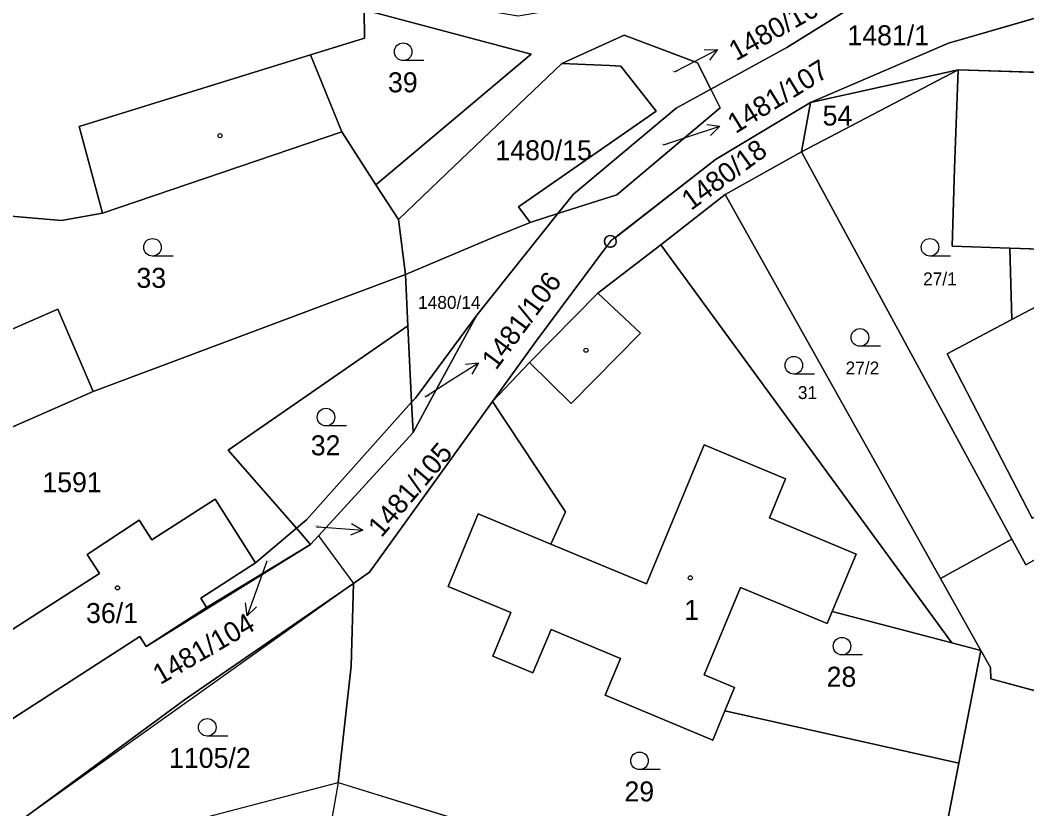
# Model space of a CAD drawing. Extents: x -760642 to -757221, y -1092371 to -1088855.
# Drawn here: x -759363.8 to -759278.1, y -1089858.9 to -1089791.8 of the extents above; entities that cross this region are included whole.
import ezdxf

# ---------------------------------------------------------------- set-up
doc = ezdxf.new("R2010")
doc.units = 0
for name, color, linetype in [('Vrstva 1', 7, 'Continuous'), ('Vrstva 16', 7, 'Continuous'), ('Vrstva 18', 7, 'Continuous'), ('Vrstva 19', 7, 'Continuous'), ('Vrstva 24', 7, 'Continuous'), ('Vrstva 25', 7, 'Continuous'), ('Vrstva 26', 7, 'Continuous'), ('Vrstva 27', 7, 'Continuous'), ('Vrstva 4', 7, 'Continuous')]:
    doc.layers.add(name, color=color, linetype=linetype)

msp = doc.modelspace()

# ---------------------------------------------------------------- linework, layer by layer
at = {"layer": 'Vrstva 1'}
for p, q in [((-759285.35, -1089785.88), (-759298.53, -1089794.1)), ((-759267.64, -1089788.76), (-759284.76, -1089793.72)), ((-759334.51, -1089790.89), (-759334.48, -1089793.29)), ((-759320.3, -1089794.67), (-759334.51, -1089790.89)), ((-759317.69, -1089795.45), (-759312.39, -1089793.06)), ((-759312.39, -1089793.06), (-759306.13, -1089795.4)), ((-759339.09, -1089794.72), (-759334.48, -1089793.29)), ((-759298.53, -1089794.1), (-759305.01, -1089797.64)), ((-759284.76, -1089793.72), (-759296.53, -1089798.79)), ((-759336.42, -1089801.28), (-759339.09, -1089794.72)), ((-759320.3, -1089794.67), (-759333.52, -1089805.77)), ((-759327.52, -1089804.83), (-759317.69, -1089795.45)), ((-759317.69, -1089795.45), (-759313.64, -1089795.64)), ((-759313.64, -1089795.64), (-759312.68, -1089795.69)), ((-759312.68, -1089795.69), (-759309.67, -1089799.51)), ((-759306.13, -1089795.4), (-759305.01, -1089797.64)), ((-759283.95, -1089796), (-759297.29, -1089802.97)), ((-759283.95, -1089796), (-759296.53, -1089798.79)), ((-759283.95, -1089796), (-759284.25, -1089804.39)), ((-759283.95, -1089796), (-759255.67, -1089796.88)), ((-759305.01, -1089797.64), (-759307.97, -1089799.25)), ((-759305.01, -1089797.64), (-759304.22, -1089799.22)), ((-759307.97, -1089799.25), (-759316.71, -1089806.58)), ((-759304.22, -1089799.22), (-759313.01, -1089806.63)), ((-759296.53, -1089798.79), (-759304.6, -1089803.62)), ((-759296.53, -1089798.79), (-759297.29, -1089802.97)), ((-759309.67, -1089799.51), (-759321.37, -1089807.65)), ((-759336.42, -1089801.28), (-759356.8, -1089808.2)), ((-759336.42, -1089801.28), (-759333.52, -1089805.77)), ((-759297.29, -1089802.97), (-759303.78, -1089806.61)), ((-759279.37, -1089835.93), (-759297.29, -1089802.97)), ((-759304.6, -1089803.62), (-759313.56, -1089810.59)), ((-759284.25, -1089804.39), (-759284.45, -1089811)), ((-759331.6, -1089808.73), (-759327.52, -1089804.83)), ((-759333.52, -1089805.77), (-759331.6, -1089808.73)), ((-759316.71, -1089806.58), (-759318.03, -1089808.23)), ((-759313.01, -1089806.63), (-759318.03, -1089808.23)), ((-759303.78, -1089806.61), (-759309.27, -1089810.88)), ((-759303.78, -1089806.61), (-759285.44, -1089839.29)), ((-759321.37, -1089807.65), (-759320.4, -1089808.99)), ((-759360.28, -1089808.83), (-759364.91, -1089808.42)), ((-759356.8, -1089808.2), (-759360.28, -1089808.83)), ((-759318.03, -1089808.23), (-759324.93, -1089816.88)), ((-759318.03, -1089808.23), (-759320.4, -1089808.99)), ((-759331.6, -1089808.73), (-759331.01, -1089813.4)), ((-759320.4, -1089808.99), (-759323.47, -1089810.25)), ((-759323.47, -1089810.25), (-759331.01, -1089813.4)), ((-759313.56, -1089810.59), (-759319.83, -1089819.01)), ((-759309.27, -1089810.88), (-759314.63, -1089814.99)), ((-759309.27, -1089810.88), (-759284.49, -1089844.76)), ((-759284.45, -1089811), (-759279.56, -1089811.16)), ((-759279.56, -1089811.16), (-759279.39, -1089817.25)), ((-759357.58, -1089823.37), (-759331.01, -1089813.4)), ((-759330.8, -1089817.78), (-759331.01, -1089813.4)), ((-759314.63, -1089814.99), (-759320.45, -1089820.89)), ((-759374.25, -1089822.32), (-759360.6, -1089816.37)), ((-759360.6, -1089816.37), (-759357.58, -1089823.37)), ((-759279.39, -1089817.25), (-759276.25, -1089815.59)), ((-759330.35, -1089826.86), (-759324.93, -1089816.88)), ((-759324.93, -1089816.88), (-759330.16, -1089823.93)), ((-759284.89, -1089820.16), (-759279.39, -1089817.25)), ((-759346.11, -1089828.37), (-759330.8, -1089817.78)), ((-759330.48, -1089824.28), (-759330.8, -1089817.78)), ((-759323.6, -1089824.23), (-759319.83, -1089819.01)), ((-759277.64, -1089834.15), (-759284.89, -1089820.16)), ((-759320.45, -1089820.89), (-759323.6, -1089824.23)), ((-759357.58, -1089823.37), (-759371.19, -1089829.34)), ((-759330.16, -1089823.93), (-759330.48, -1089824.28)), ((-759330.48, -1089824.28), (-759339.44, -1089834.29)), ((-759334.06, -1089838.74), (-759323.6, -1089824.23)), ((-759330.35, -1089826.86), (-759330.48, -1089824.28)), ((-759317.37, -1089833.6), (-759323.6, -1089824.23)), ((-759338.42, -1089835.66), (-759330.35, -1089826.86)), ((-759346.11, -1089828.37), (-759340.29, -1089835.01)), ((-759265.47, -1089830.86), (-759278.18, -1089838.12)), ((-759352.59, -1089835.99), (-759347.21, -1089832.54)), ((-759347.21, -1089832.54), (-759343.76, -1089837.95)), ((-759358.09, -1089837.23), (-759353.67, -1089834.32)), ((-759353.67, -1089834.32), (-759352.59, -1089835.99)), ((-759339.44, -1089834.29), (-759340.29, -1089835.01)), ((-759324.81, -1089833.78), (-759327.38, -1089839.96)), ((-759324.81, -1089833.78), (-759318.64, -1089836.35)), ((-759317.37, -1089833.6), (-759318.64, -1089836.35)), ((-759340.29, -1089835.01), (-759343.76, -1089837.95)), ((-759340.29, -1089835.01), (-759339.09, -1089836.39)), ((-759339.09, -1089836.39), (-759338.42, -1089835.66)), ((-759338.42, -1089835.66), (-759335.42, -1089839.71)), ((-759279.37, -1089835.93), (-759285.44, -1089839.29)), ((-759278.18, -1089838.12), (-759279.37, -1089835.93)), ((-759339.09, -1089836.39), (-759347.94, -1089841.74)), ((-759357.05, -1089838.85), (-759358.09, -1089837.23)), ((-759343.76, -1089837.95), (-759348.44, -1089840.97)), ((-759367.88, -1089845.79), (-759357.05, -1089838.85)), ((-759334.06, -1089838.74), (-759335.42, -1089839.71)), ((-759285.44, -1089839.29), (-759282.01, -1089845.41)), ((-759349.81, -1089849.6), (-759335.42, -1089839.71)), ((-759335.63, -1089846.73), (-759335.42, -1089839.71)), ((-759327.38, -1089839.96), (-759322.03, -1089842.19)), ((-759305.57, -1089847.47), (-759302.48, -1089840.04)), ((-759302.48, -1089840.04), (-759295.09, -1089843.11)), ((-759348.44, -1089840.97), (-759347.94, -1089841.74)), ((-759347.94, -1089841.74), (-759353.09, -1089845.07)), ((-759294.67, -1089842.09), (-759295.09, -1089843.11)), ((-759294.67, -1089842.09), (-759284.49, -1089844.76)), ((-759322.03, -1089842.19), (-759323.57, -1089845.89)), ((-759320.15, -1089847.31), (-759318.61, -1089843.62)), ((-759318.61, -1089843.62), (-759312.69, -1089846.08)), ((-759353.63, -1089844.23), (-759364.43, -1089851.2)), ((-759353.09, -1089845.07), (-759353.63, -1089844.23)), ((-759284.49, -1089844.76), (-759282.01, -1089845.41)), ((-759283.89, -1089854.99), (-759282.01, -1089845.41)), ((-759282.01, -1089845.41), (-759281.19, -1089846.87)), ((-759323.57, -1089845.89), (-759320.15, -1089847.31)), ((-759312.69, -1089846.08), (-759313.99, -1089849.22)), ((-759336.74, -1089856.65), (-759335.63, -1089846.73)), ((-759281.19, -1089846.87), (-759281.18, -1089847.83)), ((-759302.99, -1089848.55), (-759305.57, -1089847.47)), ((-759281.18, -1089847.83), (-759265.97, -1089851.91)), ((-759302.99, -1089848.55), (-759303.82, -1089850.54)), ((-759363.71, -1089859.84), (-759349.81, -1089849.6)), ((-759313.99, -1089849.22), (-759304.85, -1089853.03)), ((-759304.85, -1089853.03), (-759303.82, -1089850.54)), ((-759303.82, -1089850.54), (-759283.89, -1089854.99)), ((-759286.99, -1089870.84), (-759283.89, -1089854.99)), ((-759345.92, -1089859.05), (-759336.74, -1089856.65)), ((-759336.74, -1089856.65), (-759337.59, -1089861.58)), ((-759336.74, -1089856.65), (-759311.61, -1089864.4))]:
    msp.add_line(p, q, dxfattribs=at)
at = {"layer": 'Vrstva 16'}
for p, q in [((-759307.12, -1089795.65), (-759304.451, -1089794.279)), ((-759308.11, -1089796.16), (-759307.12, -1089795.65)), ((-759307.09, -1089801.74), (-759304.241, -1089800.8)), ((-759309.03, -1089802.38), (-759307.09, -1089801.74)), ((-759327.32, -1089822.53), (-759324.785, -1089820.926)), ((-759329.34, -1089823.81), (-759327.32, -1089822.53)), ((-759338.58, -1089834.88), (-759337.63, -1089834.95)), ((-759337.63, -1089834.95), (-759334.639, -1089835.178)), ((-759342.82, -1089837.82), (-759343.47, -1089839.63)), ((-759343.47, -1089839.63), (-759344.488, -1089842.452))]:
    msp.add_line(p, q, dxfattribs=at)
for points in [[(-759305.569, -1089794.291), (-759304.451, -1089794.279), (-759305.113, -1089795.181)], [(-759305.347, -1089800.639), (-759304.241, -1089800.8), (-759305.034, -1089801.588)], [(-759325.897, -1089821.038), (-759324.785, -1089820.926), (-759325.363, -1089821.883)], [(-759335.598, -1089834.603), (-759334.639, -1089835.178), (-759335.674, -1089835.6)], [(-759343.678, -1089841.681), (-759344.488, -1089842.452), (-759344.619, -1089841.342)]]:
    msp.add_lwpolyline(points, dxfattribs=at)
at = {"layer": 'Vrstva 24'}
for radius in [0.5, 0.0327]:
    msp.add_circle((-759313.56, -1089810.59), radius, dxfattribs=at)
at = {"layer": 'Vrstva 25'}
for p, q in [((-759329.45, -1089795.21), (-759331.2, -1089795.21)), ((-759350.79, -1089811.85), (-759352.54, -1089811.85)), ((-759284.6, -1089811.85), (-759286.35, -1089811.85)), ((-759290.56, -1089819.52), (-759292.31, -1089819.52)), ((-759296.19, -1089821.89), (-759297.94, -1089821.89)), ((-759336.02, -1089826.3), (-759337.77, -1089826.3)), ((-759292.09, -1089845.79), (-759293.84, -1089845.79)), ((-759346.13, -1089852.7), (-759347.88, -1089852.7)), ((-759309.33, -1089855.55), (-759311.08, -1089855.55))]:
    msp.add_line(p, q, dxfattribs=at)
for centre, radius in [((-759331.2, -1089794.46), 0.75), ((-759346.79, -1089801.6), 0.175), ((-759352.54, -1089811.1), 0.75), ((-759286.35, -1089811.1), 0.75), ((-759292.31, -1089818.77), 0.75), ((-759315.63, -1089819.86), 0.175), ((-759297.94, -1089821.14), 0.75), ((-759337.77, -1089825.55), 0.75), ((-759306.75, -1089839.23), 0.175), ((-759355.52, -1089840.08), 0.175), ((-759293.84, -1089845.04), 0.75), ((-759347.88, -1089851.95), 0.75), ((-759311.08, -1089854.8), 0.75)]:
    msp.add_circle(centre, radius, dxfattribs=at)
at = {"layer": 'Vrstva 26'}
for points in [[(-759275.82, -1089771.26), (-759282.31, -1089771.47), (-759284.23, -1089775.61), (-759290.56, -1089779.84), (-759302.42, -1089777.74), (-759303.55, -1089783.03), (-759301.43, -1089790.31), (-759310.32, -1089789.54), (-759321.4, -1089791.42), (-759328.34, -1089790.26), (-759334.53, -1089789.22), (-759334.51, -1089790.89), (-759320.3, -1089794.67), (-759333.52, -1089805.77), (-759331.6, -1089808.73), (-759327.52, -1089804.83), (-759317.69, -1089795.45), (-759312.39, -1089793.06), (-759306.421, -1089795.291)], [(-759306.421, -1089795.291), (-759306.13, -1089795.4), (-759305.01, -1089797.64), (-759298.53, -1089794.1), (-759285.35, -1089785.88), (-759285.14, -1089785.85), (-759285.63, -1089781.91), (-759279.63, -1089779.86), (-759279.06, -1089785.04), (-759267.19, -1089783.47)], [(-759313.165, -1089810.283), (-759304.6, -1089803.62), (-759296.53, -1089798.79), (-759284.76, -1089793.72), (-759267.64, -1089788.76), (-759251.73, -1089786.4), (-759189.17, -1089783.09), (-759183.79, -1089782.45), (-759175.61, -1089783.69), (-759171.98, -1089784.24), (-759159.99, -1089785.24), (-759148.715, -1089787.512)], [(-759267.19, -1089783.47), (-759279.06, -1089785.04), (-759278.89, -1089786.57), (-759284.96, -1089787.24), (-759285.14, -1089785.85), (-759285.35, -1089785.88), (-759298.53, -1089794.1), (-759305.01, -1089797.64), (-759304.22, -1089799.22), (-759307.286, -1089801.805), (-759313.01, -1089806.63), (-759318.03, -1089808.23), (-759324.93, -1089816.88), (-759328.354, -1089823.185), (-759330.35, -1089826.86), (-759337.76, -1089834.94), (-759338.42, -1089835.66), (-759335.42, -1089839.71), (-759334.06, -1089838.74), (-759323.6, -1089824.23), (-759319.83, -1089819.01), (-759313.859, -1089810.991)], [(-759358.78, -1089800.83), (-759339.09, -1089794.72), (-759334.48, -1089793.29), (-759334.51, -1089790.89), (-759334.53, -1089789.22), (-759334.56, -1089786.28), (-759356.26, -1089786.27), (-759389.36, -1089791.2), (-759387.87, -1089796.49), (-759395.22, -1089798.28), (-759391.32, -1089815.46), (-759383.23, -1089813), (-759385.39, -1089805.3), (-759365.43, -1089801.18), (-759364.91, -1089808.42), (-759360.28, -1089808.83), (-759356.8, -1089808.2), (-759358.78, -1089800.83)], [(-759267.64, -1089788.76), (-759284.76, -1089793.72), (-759296.53, -1089798.79), (-759283.95, -1089796), (-759255.67, -1089796.88)], [(-759336.42, -1089801.28), (-759333.52, -1089805.77), (-759320.3, -1089794.67), (-759334.51, -1089790.89), (-759334.48, -1089793.29), (-759339.09, -1089794.72), (-759336.42, -1089801.28)], [(-759306.421, -1089795.291), (-759312.39, -1089793.06), (-759317.69, -1089795.45), (-759313.64, -1089795.64), (-759312.68, -1089795.69), (-759309.67, -1089799.51), (-759321.37, -1089807.65), (-759320.4, -1089808.99), (-759318.03, -1089808.23), (-759316.71, -1089806.58), (-759307.97, -1089799.25), (-759305.01, -1089797.64), (-759306.13, -1089795.4), (-759306.421, -1089795.291)], [(-759339.09, -1089794.72), (-759358.78, -1089800.83), (-759356.8, -1089808.2), (-759336.42, -1089801.28), (-759339.09, -1089794.72)], [(-759331.6, -1089808.73), (-759331.01, -1089813.4), (-759323.47, -1089810.25), (-759320.4, -1089808.99), (-759321.37, -1089807.65), (-759309.67, -1089799.51), (-759312.68, -1089795.69), (-759313.64, -1089795.64), (-759317.69, -1089795.45), (-759327.52, -1089804.83), (-759331.6, -1089808.73)], [(-759275.1, -1089817.81), (-759269.01, -1089829.58), (-759277.64, -1089834.15), (-759284.89, -1089820.16), (-759279.39, -1089817.25), (-759279.56, -1089811.16), (-759284.45, -1089811), (-759284.25, -1089804.39), (-759283.95, -1089796), (-759297.29, -1089802.97), (-759279.37, -1089835.93), (-759278.18, -1089838.12), (-759265.47, -1089830.86), (-759266.47, -1089828.77), (-759261.62, -1089817.21), (-759256.15, -1089817.66), (-759256.34, -1089811.72), (-759260.27, -1089811.85), (-759260.34, -1089815.44), (-759269.97, -1089815.36), (-759269.92, -1089817.92), (-759275.1, -1089817.81)], [(-759297.29, -1089802.97), (-759283.95, -1089796), (-759296.53, -1089798.79), (-759297.29, -1089802.97)], [(-759261.89, -1089805.17), (-759255.94, -1089805.37), (-759255.67, -1089796.88), (-759283.95, -1089796), (-759284.25, -1089804.39), (-759284.45, -1089811), (-759279.56, -1089811.16), (-759275.1, -1089811.31), (-759274.88, -1089804.71), (-759268.68, -1089804.92), (-759268.77, -1089807.42), (-759261.98, -1089807.65), (-759261.89, -1089805.17)], [(-759307.286, -1089801.805), (-759304.22, -1089799.22), (-759305.01, -1089797.64), (-759307.97, -1089799.25), (-759316.71, -1089806.58), (-759318.03, -1089808.23), (-759313.01, -1089806.63), (-759307.286, -1089801.805)], [(-759313.859, -1089810.991), (-759319.83, -1089819.01), (-759323.6, -1089824.23), (-759320.45, -1089820.89), (-759314.63, -1089814.99), (-759309.27, -1089810.88), (-759303.78, -1089806.61), (-759297.29, -1089802.97), (-759296.53, -1089798.79), (-759304.6, -1089803.62), (-759313.165, -1089810.283)], [(-759371.19, -1089829.34), (-759374.25, -1089822.32), (-759360.6, -1089816.37), (-759357.58, -1089823.37), (-759331.01, -1089813.4), (-759331.6, -1089808.73), (-759333.52, -1089805.77), (-759336.42, -1089801.28), (-759356.8, -1089808.2), (-759360.28, -1089808.83), (-759364.91, -1089808.42), (-759382.13, -1089812.72), (-759376.71, -1089822.57), (-759373.25, -1089830.25), (-759371.19, -1089829.34)], [(-759279.37, -1089835.93), (-759297.29, -1089802.97), (-759303.78, -1089806.61), (-759285.44, -1089839.29), (-759279.37, -1089835.93)], [(-759261.89, -1089805.17), (-759261.98, -1089807.65), (-759268.77, -1089807.42), (-759268.68, -1089804.92), (-759274.88, -1089804.71), (-759275.1, -1089811.31), (-759279.56, -1089811.16), (-759279.39, -1089817.25), (-759276.25, -1089815.59), (-759275.1, -1089817.81), (-759269.92, -1089817.92), (-759269.97, -1089815.36), (-759260.34, -1089815.44), (-759260.27, -1089811.85), (-759256.34, -1089811.72), (-759252.31, -1089811.59), (-759255.94, -1089805.37), (-759261.89, -1089805.17)], [(-759284.49, -1089844.76), (-759282.01, -1089845.41), (-759285.44, -1089839.29), (-759303.78, -1089806.61), (-759309.27, -1089810.88), (-759284.49, -1089844.76)], [(-759330.48, -1089824.28), (-759330.16, -1089823.93), (-759324.93, -1089816.88), (-759318.03, -1089808.23), (-759320.4, -1089808.99), (-759323.47, -1089810.25), (-759331.01, -1089813.4), (-759330.8, -1089817.78), (-759330.48, -1089824.28)], [(-759298.64, -1089830.81), (-759300.02, -1089834.13), (-759292.63, -1089837.2), (-759294.67, -1089842.09), (-759284.49, -1089844.76), (-759309.27, -1089810.88), (-759314.63, -1089814.99), (-759310.99, -1089818.42), (-759316.89, -1089824.4), (-759320.45, -1089820.89), (-759323.6, -1089824.23), (-759317.37, -1089833.6), (-759318.64, -1089836.35), (-759310.48, -1089839.74), (-759305.56, -1089827.92), (-759298.64, -1089830.81)], [(-759373.25, -1089830.25), (-759376.75, -1089836.17), (-759386.85, -1089843.03), (-759386.29, -1089843.48), (-759383.78, -1089842.63), (-759375.95, -1089839.96), (-759375.41, -1089840.79), (-759372.97, -1089844.53), (-759370.9, -1089847.73), (-759367.88, -1089845.79), (-759357.05, -1089838.85), (-759358.09, -1089837.23), (-759353.67, -1089834.32), (-759352.59, -1089835.99), (-759347.21, -1089832.54), (-759343.76, -1089837.95), (-759340.29, -1089835.01), (-759346.11, -1089828.37), (-759330.8, -1089817.78), (-759331.01, -1089813.4), (-759357.58, -1089823.37), (-759371.19, -1089829.34), (-759373.25, -1089830.25)], [(-759316.89, -1089824.4), (-759310.99, -1089818.42), (-759314.63, -1089814.99), (-759320.45, -1089820.89), (-759316.89, -1089824.4)], [(-759371.19, -1089829.34), (-759357.58, -1089823.37), (-759360.6, -1089816.37), (-759374.25, -1089822.32), (-759371.19, -1089829.34)], [(-759275.1, -1089817.81), (-759276.25, -1089815.59), (-759279.39, -1089817.25), (-759284.89, -1089820.16), (-759277.64, -1089834.15), (-759269.01, -1089829.58), (-759275.1, -1089817.81)], [(-759328.354, -1089823.185), (-759324.93, -1089816.88), (-759330.16, -1089823.93), (-759330.48, -1089824.28), (-759330.35, -1089826.86), (-759328.354, -1089823.185)], [(-759279.37, -1089835.93), (-759285.44, -1089839.29), (-759282.01, -1089845.41), (-759281.19, -1089846.87), (-759281.18, -1089847.83), (-759265.97, -1089851.91), (-759257.39, -1089835.23), (-759257.34, -1089828.93), (-759255.9, -1089825.28), (-759256.15, -1089817.66), (-759261.62, -1089817.21), (-759266.47, -1089828.77), (-759265.47, -1089830.86), (-759278.18, -1089838.12), (-759279.37, -1089835.93)], [(-759346.11, -1089828.37), (-759340.29, -1089835.01), (-759339.44, -1089834.29), (-759330.48, -1089824.28), (-759330.8, -1089817.78), (-759346.11, -1089828.37)], [(-759337.76, -1089834.94), (-759330.35, -1089826.86), (-759330.48, -1089824.28), (-759339.44, -1089834.29), (-759340.29, -1089835.01), (-759339.09, -1089836.39), (-759338.42, -1089835.66), (-759337.76, -1089834.94)], [(-759317.37, -1089833.6), (-759323.6, -1089824.23), (-759334.06, -1089838.74), (-759335.42, -1089839.71), (-759335.63, -1089846.73), (-759336.74, -1089856.65), (-759311.61, -1089864.4), (-759286.99, -1089870.84), (-759283.89, -1089854.99), (-759303.82, -1089850.54), (-759304.85, -1089853.03), (-759313.99, -1089849.22), (-759312.69, -1089846.08), (-759318.61, -1089843.62), (-759320.15, -1089847.31), (-759323.57, -1089845.89), (-759322.03, -1089842.19), (-759327.38, -1089839.96), (-759324.81, -1089833.78), (-759318.64, -1089836.35), (-759317.37, -1089833.6)], [(-759294.67, -1089842.09), (-759292.63, -1089837.2), (-759300.02, -1089834.13), (-759298.64, -1089830.81), (-759305.56, -1089827.92), (-759310.48, -1089839.74), (-759318.64, -1089836.35), (-759324.81, -1089833.78), (-759327.38, -1089839.96), (-759322.03, -1089842.19), (-759323.57, -1089845.89), (-759320.15, -1089847.31), (-759318.61, -1089843.62), (-759312.69, -1089846.08), (-759313.99, -1089849.22), (-759304.85, -1089853.03), (-759303.82, -1089850.54), (-759302.99, -1089848.55), (-759305.57, -1089847.47), (-759302.48, -1089840.04), (-759295.09, -1089843.11), (-759294.67, -1089842.09)], [(-759347.94, -1089841.74), (-759348.44, -1089840.97), (-759343.76, -1089837.95), (-759347.21, -1089832.54), (-759352.59, -1089835.99), (-759353.67, -1089834.32), (-759358.09, -1089837.23), (-759357.05, -1089838.85), (-759367.88, -1089845.79), (-759364.43, -1089851.2), (-759353.63, -1089844.23), (-759353.09, -1089845.07), (-759347.94, -1089841.74)], [(-759343.198, -1089838.874), (-759339.09, -1089836.39), (-759340.29, -1089835.01), (-759343.76, -1089837.95), (-759348.44, -1089840.97), (-759347.94, -1089841.74), (-759343.198, -1089838.874)], [(-759363.842, -1089860.322), (-759364.85, -1089864), (-759345.92, -1089859.05), (-759336.74, -1089856.65), (-759335.63, -1089846.73), (-759335.42, -1089839.71), (-759349.81, -1089849.6), (-759363.307, -1089859.543)], [(-759284.49, -1089844.76), (-759294.67, -1089842.09), (-759295.09, -1089843.11), (-759302.48, -1089840.04), (-759305.57, -1089847.47), (-759302.99, -1089848.55), (-759303.82, -1089850.54), (-759283.89, -1089854.99), (-759282.01, -1089845.41), (-759284.49, -1089844.76)], [(-759283.89, -1089854.99), (-759286.99, -1089870.84), (-759236.1, -1089885.41), (-759233.18, -1089868.87), (-759233.14, -1089867.25), (-759235.54, -1089866.4), (-759248.15, -1089861.95), (-759265.97, -1089851.91), (-759281.18, -1089847.83), (-759281.19, -1089846.87), (-759282.01, -1089845.41), (-759283.89, -1089854.99)]]:
    msp.add_lwpolyline(points, dxfattribs=at)
for start, end in [(37.87941, 180), (0, 37.87941), (180, 233.32658), (233.32658, 0)]:
    msp.add_arc((-759313.56, -1089810.59), 0.5, start, end, dxfattribs=at)
at = {"layer": 'Vrstva 27'}
msp.add_lwpolyline([(-759426.55, -1089872.5), (-759406.87, -1089866.92), (-759378.14, -1089858.72), (-759374.18, -1089857.5), (-759364.43, -1089851.2), (-759353.63, -1089844.23), (-759353.09, -1089845.07), (-759339.09, -1089836.39), (-759338.42, -1089835.66), (-759335.42, -1089839.71), (-759363.71, -1089859.84), (-759364.85, -1089864), (-759345.92, -1089859.05), (-759336.74, -1089856.65), (-759311.61, -1089864.4), (-759286.99, -1089870.84), (-759236.1, -1089885.41)], dxfattribs=at)
at = {"layer": 'Vrstva 4'}
for p, q in [((-759358.78, -1089800.83), (-759339.09, -1089794.72)), ((-759356.8, -1089808.2), (-759358.78, -1089800.83)), ((-759279.56, -1089811.16), (-759275.1, -1089811.31)), ((-759314.63, -1089814.99), (-759310.99, -1089818.42)), ((-759310.99, -1089818.42), (-759316.89, -1089824.4)), ((-759316.89, -1089824.4), (-759320.45, -1089820.89)), ((-759310.48, -1089839.74), (-759305.56, -1089827.92)), ((-759305.56, -1089827.92), (-759298.64, -1089830.81)), ((-759298.64, -1089830.81), (-759300.02, -1089834.13)), ((-759292.63, -1089837.2), (-759300.02, -1089834.13)), ((-759318.64, -1089836.35), (-759310.48, -1089839.74)), ((-759292.63, -1089837.2), (-759294.67, -1089842.09))]:
    msp.add_line(p, q, dxfattribs=at)

# ---------------------------------------------------------------- texts
at = {"layer": 'Vrstva 16'}
for s, rotation, p in [('1480/16', 29.08584, (-759302.86, -1089795.28)), ('1481/107', 31.7853, (-759302.9, -1089801.47)), ('1481/106', 53.37864, (-759323.29, -1089821.62)), ('1481/105', 49.52583, (-759333.047, -1089835.863)), ('1481/104', 30.13407, (-759351.88, -1089848.356))]:
    msp.add_text(s, height=1.7, rotation=rotation, dxfattribs=at).set_placement(p)
at = {"layer": 'Vrstva 18'}
for s, height, p in [('1481/1', 1.7, (-759293.38, -1089793.91)), ('39', 1.7, (-759332.492, -1089797.91)), ('1480/16', 0.1, (-759308.282, -1089796.16)), ('54', 1.7, (-759295.49, -1089800.74)), ('1480/15', 1.7, (-759323.35, -1089803.69)), ('1481/107', 0.1, (-759309.214, -1089802.38)), ('33', 1.7, (-759353.91, -1089814.55)), ('27/1', 1.1, (-759286.93, -1089814.34)), ('1480/14', 1.1, (-759329.93, -1089816.34)), ('27/2', 1.1, (-759293.531, -1089821.92)), ('31', 1.1, (-759297.594, -1089824.01)), ('1481/106', 0.1, (-759329.526, -1089823.81)), ('32', 1.7, (-759339.068, -1089828.8)), ('1591', 1.7, (-759361.92, -1089831.94)), ('1481/105', 0.1, (-759338.768, -1089834.88)), ('1481/104', 0.1, (-759343.006, -1089837.82)), ('28', 1.7, (-759295.148, -1089848.49)), ('1105/2', 1.7, (-759351.133, -1089855.4)), ('29', 1.7, (-759312.361, -1089858.25))]:
    msp.add_text(s, height=height, dxfattribs=at).set_placement(p)
msp.add_text('1480/18', height=1.7, rotation=36.17964, dxfattribs=at).set_placement((-759306.7, -1089808.02))
at = {"layer": 'Vrstva 19'}
for s, p in [('1', (-759307.27, -1089842.81)), ('36/1', (-759358.2, -1089843.07))]:
    msp.add_text(s, height=1.7, dxfattribs=at).set_placement(p)

doc.saveas('drawing.dxf')
